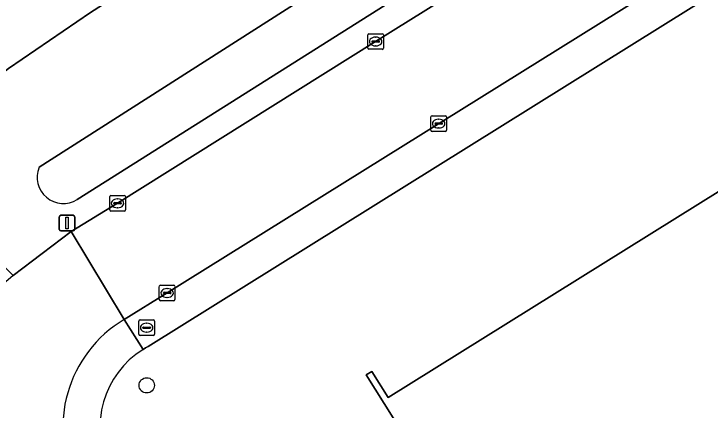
# Model space of a CAD drawing. Extents: x 158835 to 160077, y 386387 to 387778.
# Drawn here: x 158882.61 to 158927.18, y 387188.05 to 387213.44 of the extents above; entities that cross this region are included whole.
import ezdxf

# ---------------------------------------------------------------- set-up
doc = ezdxf.new("R2010")
doc.units = 0
for name, color, linetype in [('IMGEO_Berm_groen', 7, 'Continuous'), ('IMGEO_Boom', 7, 'Continuous'), ('IMGEO_Brandkraan', 7, 'Continuous'), ('IMGEO_Erf', 7, 'Continuous'), ('IMGEO_Kolk', 7, 'Continuous'), ('IMGEO_Lichtmast', 7, 'Continuous'), ('IMGEO_Pand', 7, 'Continuous'), ('IMGEO_Rijbaan_lokaal_open', 7, 'Continuous'), ('IMGEO_Voetpad_open', 7, 'Continuous'), ('IMGEO_Waterloop', 7, 'Continuous')]:
    doc.layers.add(name, color=color, linetype=linetype)

msp = doc.modelspace()

# ---------------------------------------------------------------- linework, layer by layer
at = {"layer": 'IMGEO_Berm_groen'}
for points in [[(159024.789, 387297.851), (159000, 387282.652), (158946.745, 387250), (158900.863, 387221.869), (158889.06, 387214.523), (158887.506, 387213.517), (158882.266, 387209.936), (158879.633, 387207.936), (158875.313, 387204.548), (158873.201, 387202.716), (158873.049, 387202.584), (158874.273, 387201.173), (158872.958, 387200.032), (158871.709, 387201.421), (158869.877, 387199.832), (158877.229, 387196.302)], [(158918.403, 387225.462), (158946.623, 387242.943), (158958.307, 387250), (158974.556, 387259.814), (158975.472, 387258.253), (158962.766, 387250), (158948.634, 387240.82), (158918.344, 387221.581), (158886.671, 387201.536)], [(158884.228, 387203.604), (158918.403, 387225.462)], [(158880.113, 387196.693), (158881.371, 387197.877), (158882.563, 387196.673), (158886.281, 387199.485), (158889.249, 387201.298), (158905.77, 387211.665), (158923.17, 387222.542)]]:
    msp.add_lwpolyline(points, dxfattribs=at)
msp.add_arc((158885.786, 387202.967), 1.683, 157.7612, 301.7429, dxfattribs=at)
at = {"layer": 'IMGEO_Boom'}
msp.add_circle((158891.114, 387189.631), 0.489, dxfattribs=at)
at = {"layer": 'IMGEO_Brandkraan'}
for p, q in [((158890.612, 387192.901), (158890.612, 387193.753)), ((158890.687, 387193.827), (158891.539, 387193.827)), ((158891.1, 387193.607), (158891.125, 387193.607)), ((158891.613, 387193.753), (158891.613, 387192.901)), ((158890.871, 387193.321), (158890.871, 387193.333)), ((158891.309, 387193.284), (158890.911, 387193.284)), ((158890.914, 387193.37), (158891.312, 387193.37)), ((158891.355, 387193.333), (158891.355, 387193.321)), ((158891.539, 387192.827), (158890.687, 387192.827)), ((158891.123, 387193.047), (158891.098, 387193.047))]:
    msp.add_line(p, q, dxfattribs=at)
for points in [[(158890.612, 387192.901), (158890.612, 387193.753)], [(158890.687, 387193.827), (158891.539, 387193.827)], [(158891.613, 387193.753), (158891.613, 387192.901)], [(158891.539, 387192.827), (158890.687, 387192.827)]]:
    msp.add_lwpolyline(points, dxfattribs=at)
for centre, radius, start, end in [((158890.689, 387193.751), 0.0765, 91.552, 178.448), ((158890.689, 387193.751), 0.0765, 91.552, 178.448), ((158891.537, 387193.751), 0.0765, 1.552, 88.448), ((158891.537, 387193.751), 0.0765, 1.552, 88.448), ((158890.911, 387193.33), 0.0403, 85.8775, 175.7526), ((158890.908, 387193.32), 0.0366, 178.938, 274.7102), ((158891.312, 387193.327), 0.043, 264.8664, 352.4533), ((158891.316, 387193.332), 0.0386, 1.7309, 96.639), ((158890.689, 387192.903), 0.0765, 181.552, 268.448), ((158890.689, 387192.903), 0.0765, 181.552, 268.448), ((158891.537, 387192.903), 0.0765, 271.552, 358.448), ((158891.537, 387192.903), 0.0765, 271.552, 358.448)]:
    msp.add_arc(centre, radius, start, end, dxfattribs=at)
for centre, major_axis, ratio, start_param, end_param in [((158891.099, 387193.327), (-0.387, 0.002), 0.722429, 4.712389, 7.853982), ((158891.124, 387193.327), (-0.39, 0.002), 0.717154, 1.570796, 4.712389)]:
    msp.add_ellipse(centre, major_axis=major_axis, ratio=ratio, start_param=start_param, end_param=end_param, dxfattribs=at)
at = {"layer": 'IMGEO_Erf'}
for points in [[(158989.092, 387180.491), (158979.517, 387195.826), (158962.223, 387223.541), (158956.459, 387232.898), (158954.004, 387231.35), (158953.527, 387231.049), (158948.159, 387227.697), (158940.551, 387222.946), (158891.198, 387192.115), (158891.037, 387192.025), (158890.88, 387191.93)], [(158908.721, 387184.614), (158905.164, 387190.306), (158905.527, 387190.529), (158906.578, 387188.843), (158935.571, 387206.956)]]:
    msp.add_lwpolyline(points, dxfattribs=at)
msp.add_arc((158893.972, 387186.966), 5.848, 121.9246, 206.1726, dxfattribs=at)
at = {"layer": 'IMGEO_Kolk'}
for p, q in [((158905.269, 387211.24), (158905.269, 387212.092)), ((158905.344, 387212.166), (158906.196, 387212.166)), ((158905.757, 387211.946), (158905.782, 387211.946)), ((158906.27, 387212.092), (158906.27, 387211.24)), ((158905.528, 387211.66), (158905.528, 387211.672)), ((158905.966, 387211.623), (158905.568, 387211.623)), ((158905.571, 387211.709), (158905.969, 387211.709)), ((158905.78, 387211.386), (158905.755, 387211.386)), ((158906.012, 387211.672), (158906.012, 387211.66)), ((158906.196, 387211.166), (158905.344, 387211.166)), ((158909.308, 387205.982), (158909.308, 387206.834)), ((158909.383, 387206.908), (158910.235, 387206.908)), ((158909.796, 387206.688), (158909.821, 387206.688)), ((158910.309, 387206.834), (158910.309, 387205.982)), ((158909.567, 387206.402), (158909.567, 387206.414)), ((158910.005, 387206.365), (158909.607, 387206.365)), ((158909.61, 387206.451), (158910.008, 387206.451)), ((158909.819, 387206.128), (158909.794, 387206.128)), ((158910.051, 387206.414), (158910.051, 387206.402)), ((158910.235, 387205.908), (158909.383, 387205.908)), ((158888.747, 387200.872), (158888.747, 387201.724)), ((158888.822, 387201.798), (158889.674, 387201.798)), ((158889.235, 387201.578), (158889.26, 387201.578)), ((158889.748, 387201.724), (158889.748, 387200.872)), ((158889.006, 387201.292), (158889.006, 387201.304)), ((158889.444, 387201.255), (158889.046, 387201.255)), ((158889.049, 387201.341), (158889.447, 387201.341)), ((158889.49, 387201.304), (158889.49, 387201.292)), ((158889.674, 387200.798), (158888.822, 387200.798)), ((158889.258, 387201.018), (158889.233, 387201.018)), ((158891.922, 387195.125), (158891.922, 387195.977)), ((158891.997, 387196.051), (158892.849, 387196.051)), ((158892.41, 387195.831), (158892.435, 387195.831)), ((158892.923, 387195.977), (158892.923, 387195.125)), ((158892.181, 387195.545), (158892.181, 387195.557)), ((158892.619, 387195.508), (158892.221, 387195.508)), ((158892.224, 387195.594), (158892.622, 387195.594)), ((158892.665, 387195.557), (158892.665, 387195.545)), ((158892.849, 387195.051), (158891.997, 387195.051)), ((158892.433, 387195.271), (158892.408, 387195.271))]:
    msp.add_line(p, q, dxfattribs=at)
for points in [[(158905.269, 387211.24), (158905.269, 387212.092)], [(158905.344, 387212.166), (158906.196, 387212.166)], [(158906.27, 387212.092), (158906.27, 387211.24)], [(158906.196, 387211.166), (158905.344, 387211.166)], [(158909.308, 387205.982), (158909.308, 387206.834)], [(158909.383, 387206.908), (158910.235, 387206.908)], [(158910.309, 387206.834), (158910.309, 387205.982)], [(158910.235, 387205.908), (158909.383, 387205.908)], [(158888.747, 387200.872), (158888.747, 387201.724)], [(158888.822, 387201.798), (158889.674, 387201.798)], [(158889.748, 387201.724), (158889.748, 387200.872)], [(158889.674, 387200.798), (158888.822, 387200.798)], [(158891.922, 387195.125), (158891.922, 387195.977)], [(158891.997, 387196.051), (158892.849, 387196.051)], [(158892.923, 387195.977), (158892.923, 387195.125)], [(158892.849, 387195.051), (158891.997, 387195.051)]]:
    msp.add_lwpolyline(points, dxfattribs=at)
for centre, radius, start, end in [((158905.346, 387212.09), 0.0765, 91.552, 178.448), ((158905.346, 387212.09), 0.0765, 91.552, 178.448), ((158906.194, 387212.09), 0.0765, 1.552, 88.448), ((158906.194, 387212.09), 0.0765, 1.552, 88.448), ((158905.568, 387211.669), 0.0403, 85.8775, 175.7526), ((158905.565, 387211.659), 0.0366, 178.938, 274.7102), ((158905.969, 387211.666), 0.043, 264.8664, 352.4533), ((158905.973, 387211.671), 0.0386, 1.7309, 96.639), ((158905.346, 387211.242), 0.0765, 181.552, 268.448), ((158905.346, 387211.242), 0.0765, 181.552, 268.448), ((158906.194, 387211.242), 0.0765, 271.552, 358.448), ((158906.194, 387211.242), 0.0765, 271.552, 358.448), ((158909.385, 387206.832), 0.0765, 91.552, 178.448), ((158909.385, 387206.832), 0.0765, 91.552, 178.448), ((158910.233, 387206.832), 0.0765, 1.552, 88.448), ((158910.233, 387206.832), 0.0765, 1.552, 88.448), ((158909.607, 387206.411), 0.0403, 85.8775, 175.7526), ((158909.604, 387206.401), 0.0366, 178.938, 274.7102), ((158910.008, 387206.408), 0.043, 264.8664, 352.4533), ((158910.012, 387206.413), 0.0386, 1.7309, 96.639), ((158909.385, 387205.984), 0.0765, 181.552, 268.448), ((158909.385, 387205.984), 0.0765, 181.552, 268.448), ((158910.233, 387205.984), 0.0765, 271.552, 358.448), ((158910.233, 387205.984), 0.0765, 271.552, 358.448), ((158888.824, 387201.722), 0.0765, 91.552, 178.448), ((158888.824, 387201.722), 0.0765, 91.552, 178.448), ((158889.672, 387201.722), 0.0765, 1.552, 88.448), ((158889.672, 387201.722), 0.0765, 1.552, 88.448), ((158889.046, 387201.301), 0.0403, 85.8775, 175.7526), ((158889.043, 387201.291), 0.0366, 178.938, 274.7102), ((158889.447, 387201.298), 0.043, 264.8664, 352.4533), ((158889.451, 387201.303), 0.0386, 1.7309, 96.639), ((158888.824, 387200.874), 0.0765, 181.552, 268.448), ((158888.824, 387200.874), 0.0765, 181.552, 268.448), ((158889.672, 387200.874), 0.0765, 271.552, 358.448), ((158889.672, 387200.874), 0.0765, 271.552, 358.448), ((158891.999, 387195.975), 0.0765, 91.552, 178.448), ((158891.999, 387195.975), 0.0765, 91.552, 178.448), ((158892.847, 387195.975), 0.0765, 1.552, 88.448), ((158892.847, 387195.975), 0.0765, 1.552, 88.448), ((158892.221, 387195.554), 0.0403, 85.8775, 175.7526), ((158892.218, 387195.544), 0.0366, 178.938, 274.7102), ((158892.622, 387195.551), 0.043, 264.8664, 352.4533), ((158892.626, 387195.556), 0.0386, 1.7309, 96.639), ((158891.999, 387195.127), 0.0765, 181.552, 268.448), ((158891.999, 387195.127), 0.0765, 181.552, 268.448), ((158892.847, 387195.127), 0.0765, 271.552, 358.448), ((158892.847, 387195.127), 0.0765, 271.552, 358.448)]:
    msp.add_arc(centre, radius, start, end, dxfattribs=at)
for centre, major_axis, ratio, start_param, end_param in [((158905.756, 387211.666), (-0.387, 0.002), 0.722429, 4.712389, 7.853982), ((158905.781, 387211.666), (-0.39, 0.002), 0.717154, 1.570796, 4.712389), ((158909.795, 387206.408), (-0.387, 0.002), 0.722429, 4.712389, 7.853982), ((158909.82, 387206.408), (-0.39, 0.002), 0.717154, 1.570796, 4.712389), ((158889.234, 387201.298), (-0.387, 0.002), 0.722429, 4.712389, 7.853982), ((158889.259, 387201.298), (-0.39, 0.002), 0.717154, 1.570796, 4.712389), ((158892.409, 387195.551), (-0.387, 0.002), 0.722429, 4.712389, 7.853982), ((158892.434, 387195.551), (-0.39, 0.002), 0.717154, 1.570796, 4.712389)]:
    msp.add_ellipse(centre, major_axis=major_axis, ratio=ratio, start_param=start_param, end_param=end_param, dxfattribs=at)
at = {"layer": 'IMGEO_Lichtmast'}
for p, q in [((158885.518, 387199.629), (158885.518, 387200.429)), ((158885.518, 387200.429), (158885.518, 387199.629)), ((158885.618, 387200.529), (158886.408, 387200.529)), ((158886.408, 387200.529), (158885.618, 387200.529)), ((158886.508, 387200.429), (158886.508, 387199.629)), ((158886.508, 387199.629), (158886.508, 387200.429)), ((158886.408, 387199.529), (158885.618, 387199.529)), ((158885.618, 387199.529), (158886.408, 387199.529))]:
    msp.add_line(p, q, dxfattribs=at)
msp.add_lwpolyline([(158885.938, 387200.404), (158886.088, 387200.404), (158886.088, 387199.654), (158885.938, 387199.654), (158885.938, 387200.404)], dxfattribs=at)
for centre, start, end in [((158885.618, 387200.429), 90, 180), ((158885.618, 387200.429), 90, 180), ((158886.408, 387200.429), 0, 90), ((158886.408, 387200.429), 360, 90), ((158885.618, 387199.629), 180, 270), ((158885.618, 387199.629), 180, 270), ((158886.408, 387199.629), 270, 0), ((158886.408, 387199.629), 270, 0)]:
    msp.add_arc(centre, 0.1, start, end, dxfattribs=at)
at = {"layer": 'IMGEO_Pand'}
msp.add_lwpolyline([(158987.617, 387176.814), (158959.482, 387221.903), (158959.117, 387221.672), (158961.922, 387217.189), (158959.991, 387215.978), (158961.06, 387214.272), (158948.346, 387206.339), (158946.789, 387205.368), (158946.731, 387205.461), (158943.339, 387203.354), (158942.561, 387204.559), (158943.495, 387205.18), (158941.418, 387208.563), (158938.375, 387206.673), (158937.447, 387208.128), (158937.101, 387207.912), (158935.571, 387206.956), (158906.578, 387188.843), (158905.527, 387190.529), (158905.164, 387190.306), (158908.721, 387184.614)], dxfattribs=at)
at = {"layer": 'IMGEO_Rijbaan_lokaal_open'}
for points in [[(158960.016, 387245.531), (158923.17, 387222.542), (158905.77, 387211.665), (158889.249, 387201.298), (158886.281, 387199.485), (158889.681, 387193.859), (158892.422, 387195.552), (158926.38, 387216.756), (158939.369, 387224.894)], [(158889.681, 387193.859), (158886.281, 387199.485), (158882.563, 387196.673), (158881.612, 387195.859), (158880.616, 387194.848)]]:
    msp.add_lwpolyline(points, dxfattribs=at)
msp.add_arc((158893.826, 387186.918), 8.085, 120.846, 207.1451, dxfattribs=at)
at = {"layer": 'IMGEO_Voetpad_open'}
for points in [[(158877.229, 387196.302), (158869.877, 387199.832), (158871.709, 387201.421), (158873.049, 387202.584), (158873.201, 387202.716), (158875.313, 387204.548), (158879.633, 387207.936), (158882.266, 387209.936), (158887.506, 387213.517), (158889.06, 387214.523), (158900.863, 387221.869), (158946.745, 387250), (159000, 387282.652)], [(158890.88, 387191.93), (158889.681, 387193.859)]]:
    msp.add_lwpolyline(points, dxfattribs=at)
msp.add_lwpolyline([(158940.551, 387222.946), (158939.369, 387224.894), (158926.38, 387216.756), (158892.422, 387195.552), (158889.681, 387193.859), (158890.88, 387191.93), (158891.037, 387192.025), (158891.198, 387192.115)], close=True, dxfattribs=at)
for centre, radius, start, end in [((158893.826, 387186.918), 8.085, 120.846, 207.1451), ((158893.972, 387186.966), 5.848, 121.9246, 206.1726)]:
    msp.add_arc(centre, radius, start, end, dxfattribs=at)
at = {"layer": 'IMGEO_Waterloop'}
msp.add_lwpolyline([(158886.671, 387201.536), (158918.344, 387221.581), (158948.634, 387240.82), (158962.766, 387250), (158975.472, 387258.253), (158974.556, 387259.814), (158958.307, 387250), (158946.623, 387242.943), (158918.403, 387225.462), (158884.228, 387203.604)], dxfattribs=at)
msp.add_arc((158885.786, 387202.967), 1.683, 157.7612, 301.7429, dxfattribs=at)

doc.saveas('drawing.dxf')
